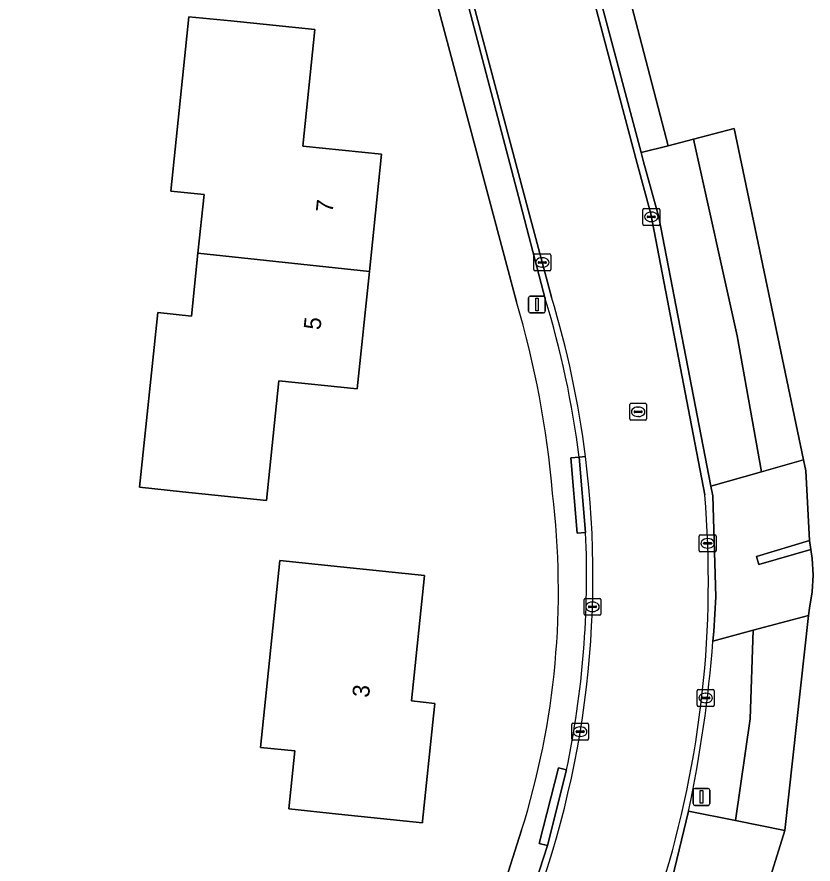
# Model space of a CAD drawing. Extents: x 162156 to 163172, y 378995 to 380779.
# Drawn here: x 162684.6 to 162731.7, y 380254.5 to 380304.6 of the extents above; entities that cross this region are included whole.
import ezdxf

# ---------------------------------------------------------------- set-up
doc = ezdxf.new("R2010")
doc.units = 0
for name, color, linetype in [('IMGEO_Berm_groen', 7, 'Continuous'), ('IMGEO_Erf', 7, 'Continuous'), ('IMGEO_Groenvoorziening', 7, 'Continuous'), ('IMGEO_Kolk', 7, 'Continuous'), ('IMGEO_Lichtmast', 7, 'Continuous'), ('IMGEO_Muur', 7, 'Continuous'), ('IMGEO_Pand', 7, 'Continuous'), ('IMGEO_Pand_nummerreeks', 7, 'Continuous'), ('IMGEO_Rijbaan_lokaal_gesloten', 7, 'Continuous'), ('IMGEO_Rijbaan_lokaal_open', 7, 'Continuous'), ('IMGEO_Rioolput', 7, 'Continuous'), ('IMGEO_Voetpad_open', 7, 'Continuous')]:
    doc.layers.add(name, color=color, linetype=linetype)

msp = doc.modelspace()

# ---------------------------------------------------------------- linework, layer by layer
at = {"layer": 'IMGEO_Berm_groen'}
msp.add_lwpolyline([(162724.589, 380297.363), (162723.095, 380296.969), (162721.481, 380296.587), (162721.626, 380296.04), (162722.533, 380292.763), (162725.617, 380276.846), (162728.604, 380277.696), (162727.168, 380285.742)], close=True, dxfattribs=at)
for points in [[(162727.931, 380263.074), (162728.116, 380268.319), (162725.736, 380267.679)], [(162724.29, 380257.618), (162727.064, 380257.059), (162727.931, 380263.074)]]:
    msp.add_lwpolyline(points, dxfattribs=at)
msp.add_arc((162648.661, 380273.622), 77.304, 348.05175, 355.59079, dxfattribs=at)
at = {"layer": 'IMGEO_Erf'}
for points in [[(162697.063, 380396.837), (162723.095, 380296.969), (162724.589, 380297.363), (162726.984, 380297.994), (162727.772, 380294.228), (162731.082, 380278.401), (162731.22, 380277.743), (162731.44, 380273.635), (162731.525, 380273.098), (162731.61, 380272.56), (162731.656, 380271.581), (162731.599, 380270.604), (162731.44, 380269.637), (162731.392, 380269.199), (162729.987, 380256.471), (162728.785, 380252.601)], [(162714.111, 380287.751), (162712.577, 380293.521), (162708.576, 380308.568), (162707.878, 380308.373), (162704.704, 380307.489), (162699.109, 380328.94)], [(162712.119, 380249.993), (162713.375, 380253.205), (162714.415, 380256.486)]]:
    msp.add_lwpolyline(points, dxfattribs=at)
for points in [[(162695.279, 380290.631), (162695.639, 380294.101), (162693.664, 380294.306), (162694.743, 380304.602), (162697.225, 380304.372), (162702.198, 380303.855), (162701.482, 380296.966), (162706.136, 380296.482), (162705.416, 380289.552), (162704.693, 380282.598), (162700.07, 380283.079), (162699.334, 380276), (162694.361, 380276.517), (162691.825, 380276.78), (162692.899, 380287.113), (162694.892, 380286.905)], [(162703.7, 380272.079), (162708.673, 380271.566), (162707.907, 380264.14), (162709.283, 380263.998), (162709.207, 380263.263), (162708.564, 380257.029), (162708.554, 380256.935), (162703.581, 380257.448), (162700.648, 380257.751), (162701.001, 380261.179), (162698.967, 380261.388), (162700.113, 380272.443)]]:
    msp.add_lwpolyline(points, close=True, dxfattribs=at)
for centre, radius, start, end in [((162660.678, 380271.833), 55.754, 4.7139, 16.5889), ((162669.468, 380270.657), 47.128, 342.5008, 7.0175)]:
    msp.add_arc(centre, radius, start, end, dxfattribs=at)
at = {"layer": 'IMGEO_Groenvoorziening'}
for points in [[(162727.772, 380294.228), (162726.984, 380297.994), (162724.589, 380297.363), (162727.168, 380285.742), (162728.604, 380277.696), (162731.082, 380278.401)], [(162731.392, 380269.199), (162728.116, 380268.319), (162727.931, 380263.074), (162727.064, 380257.059), (162729.987, 380256.471)]]:
    msp.add_lwpolyline(points, close=True, dxfattribs=at)
at = {"layer": 'IMGEO_Kolk'}
for p, q in [((162721.588, 380292.349), (162721.588, 380293.201)), ((162721.663, 380293.275), (162722.515, 380293.275)), ((162722.589, 380293.201), (162722.589, 380292.349)), ((162721.847, 380292.769), (162721.847, 380292.781)), ((162722.285, 380292.732), (162721.887, 380292.732)), ((162721.89, 380292.818), (162722.288, 380292.818)), ((162722.076, 380293.055), (162722.101, 380293.055)), ((162722.331, 380292.781), (162722.331, 380292.769)), ((162722.515, 380292.275), (162721.663, 380292.275)), ((162722.099, 380292.495), (162722.074, 380292.495)), ((162715.139, 380289.654), (162715.139, 380290.506)), ((162715.214, 380290.58), (162716.066, 380290.58)), ((162715.627, 380290.36), (162715.652, 380290.36)), ((162716.14, 380290.506), (162716.14, 380289.654)), ((162715.398, 380290.074), (162715.398, 380290.086)), ((162715.836, 380290.037), (162715.438, 380290.037)), ((162715.441, 380290.123), (162715.839, 380290.123)), ((162715.65, 380289.8), (162715.625, 380289.8)), ((162715.882, 380290.086), (162715.882, 380290.074)), ((162716.066, 380289.58), (162715.214, 380289.58)), ((162724.925, 380273.034), (162724.925, 380273.886)), ((162725, 380273.96), (162725.852, 380273.96)), ((162725.413, 380273.74), (162725.438, 380273.74)), ((162725.926, 380273.886), (162725.926, 380273.034)), ((162725.184, 380273.454), (162725.184, 380273.466)), ((162725.622, 380273.417), (162725.224, 380273.417)), ((162725.227, 380273.503), (162725.625, 380273.503)), ((162725.436, 380273.18), (162725.411, 380273.18)), ((162725.668, 380273.466), (162725.668, 380273.454)), ((162725.852, 380272.96), (162725, 380272.96)), ((162718.185, 380270.207), (162719.037, 380270.207)), ((162718.11, 380269.281), (162718.11, 380270.133)), ((162718.369, 380269.701), (162718.369, 380269.713)), ((162718.807, 380269.664), (162718.409, 380269.664)), ((162718.412, 380269.75), (162718.81, 380269.75)), ((162718.598, 380269.987), (162718.623, 380269.987)), ((162718.853, 380269.713), (162718.853, 380269.701)), ((162719.111, 380270.133), (162719.111, 380269.281)), ((162719.037, 380269.207), (162718.185, 380269.207)), ((162718.621, 380269.427), (162718.596, 380269.427)), ((162724.807, 380263.889), (162724.807, 380264.741)), ((162724.882, 380264.815), (162725.734, 380264.815)), ((162725.808, 380264.741), (162725.808, 380263.889)), ((162725.066, 380264.309), (162725.066, 380264.321)), ((162725.504, 380264.272), (162725.106, 380264.272)), ((162725.109, 380264.358), (162725.507, 380264.358)), ((162725.295, 380264.595), (162725.32, 380264.595)), ((162725.55, 380264.321), (162725.55, 380264.309)), ((162725.734, 380263.815), (162724.882, 380263.815)), ((162725.318, 380264.035), (162725.293, 380264.035)), ((162717.383, 380261.895), (162717.383, 380262.747)), ((162717.458, 380262.821), (162718.31, 380262.821)), ((162718.384, 380262.747), (162718.384, 380261.895)), ((162717.642, 380262.315), (162717.642, 380262.327)), ((162718.08, 380262.278), (162717.682, 380262.278)), ((162717.685, 380262.364), (162718.083, 380262.364)), ((162717.871, 380262.601), (162717.896, 380262.601)), ((162718.126, 380262.327), (162718.126, 380262.315)), ((162718.31, 380261.821), (162717.458, 380261.821)), ((162717.894, 380262.041), (162717.869, 380262.041))]:
    msp.add_line(p, q, dxfattribs=at)
for points in [[(162721.588, 380292.349), (162721.588, 380293.201)], [(162721.663, 380293.275), (162722.515, 380293.275)], [(162722.589, 380293.201), (162722.589, 380292.349)], [(162722.515, 380292.275), (162721.663, 380292.275)], [(162715.139, 380289.654), (162715.139, 380290.506)], [(162715.214, 380290.58), (162716.066, 380290.58)], [(162716.14, 380290.506), (162716.14, 380289.654)], [(162716.066, 380289.58), (162715.214, 380289.58)], [(162724.925, 380273.034), (162724.925, 380273.886)], [(162725, 380273.96), (162725.852, 380273.96)], [(162725.926, 380273.886), (162725.926, 380273.034)], [(162725.852, 380272.96), (162725, 380272.96)], [(162718.185, 380270.207), (162719.037, 380270.207)], [(162718.11, 380269.281), (162718.11, 380270.133)], [(162719.111, 380270.133), (162719.111, 380269.281)], [(162719.037, 380269.207), (162718.185, 380269.207)], [(162724.807, 380263.889), (162724.807, 380264.741)], [(162724.882, 380264.815), (162725.734, 380264.815)], [(162725.808, 380264.741), (162725.808, 380263.889)], [(162725.734, 380263.815), (162724.882, 380263.815)], [(162717.383, 380261.895), (162717.383, 380262.747)], [(162717.458, 380262.821), (162718.31, 380262.821)], [(162718.384, 380262.747), (162718.384, 380261.895)], [(162718.31, 380261.821), (162717.458, 380261.821)]]:
    msp.add_lwpolyline(points, dxfattribs=at)
for centre, radius, start, end in [((162721.665, 380293.199), 0.0765, 91.552, 178.448), ((162721.665, 380293.199), 0.0765, 91.552, 178.448), ((162722.513, 380293.199), 0.0765, 1.552, 88.448), ((162722.513, 380293.199), 0.0765, 1.552, 88.448), ((162721.887, 380292.778), 0.0403, 85.8775, 175.7526), ((162721.884, 380292.768), 0.0366, 178.938, 274.7102), ((162722.288, 380292.775), 0.043, 264.8664, 352.4533), ((162722.292, 380292.78), 0.0386, 1.7309, 96.639), ((162721.665, 380292.351), 0.0765, 181.552, 268.448), ((162721.665, 380292.351), 0.0765, 181.552, 268.448), ((162722.513, 380292.351), 0.0765, 271.552, 358.448), ((162722.513, 380292.351), 0.0765, 271.552, 358.448), ((162715.216, 380290.504), 0.0765, 91.552, 178.448), ((162715.216, 380290.504), 0.0765, 91.552, 178.448), ((162716.064, 380290.504), 0.0765, 1.552, 88.448), ((162716.064, 380290.504), 0.0765, 1.552, 88.448), ((162715.438, 380290.083), 0.0403, 85.8775, 175.7526), ((162715.435, 380290.073), 0.0366, 178.938, 274.7102), ((162715.839, 380290.08), 0.043, 264.8664, 352.4533), ((162715.843, 380290.085), 0.0386, 1.7309, 96.639), ((162715.216, 380289.656), 0.0765, 181.552, 268.448), ((162715.216, 380289.656), 0.0765, 181.552, 268.448), ((162716.064, 380289.656), 0.0765, 271.552, 358.448), ((162716.064, 380289.656), 0.0765, 271.552, 358.448), ((162725.002, 380273.884), 0.0765, 91.552, 178.448), ((162725.002, 380273.884), 0.0765, 91.552, 178.448), ((162725.85, 380273.884), 0.0765, 1.552, 88.448), ((162725.85, 380273.884), 0.0765, 1.552, 88.448), ((162725.224, 380273.463), 0.0403, 85.8775, 175.7526), ((162725.221, 380273.453), 0.0366, 178.938, 274.7102), ((162725.625, 380273.46), 0.043, 264.8664, 352.4533), ((162725.629, 380273.465), 0.0386, 1.7309, 96.639), ((162725.002, 380273.036), 0.0765, 181.552, 268.448), ((162725.002, 380273.036), 0.0765, 181.552, 268.448), ((162725.85, 380273.036), 0.0765, 271.552, 358.448), ((162725.85, 380273.036), 0.0765, 271.552, 358.448), ((162718.187, 380270.131), 0.0765, 91.552, 178.448), ((162718.187, 380270.131), 0.0765, 91.552, 178.448), ((162719.035, 380270.131), 0.0765, 1.552, 88.448), ((162719.035, 380270.131), 0.0765, 1.552, 88.448), ((162718.409, 380269.71), 0.0403, 85.8775, 175.7526), ((162718.406, 380269.7), 0.0366, 178.938, 274.7102), ((162718.81, 380269.707), 0.043, 264.8664, 352.4533), ((162718.814, 380269.712), 0.0386, 1.7309, 96.639), ((162718.187, 380269.283), 0.0765, 181.552, 268.448), ((162718.187, 380269.283), 0.0765, 181.552, 268.448), ((162719.035, 380269.283), 0.0765, 271.552, 358.448), ((162719.035, 380269.283), 0.0765, 271.552, 358.448), ((162724.884, 380264.739), 0.0765, 91.552, 178.448), ((162724.884, 380264.739), 0.0765, 91.552, 178.448), ((162725.732, 380264.739), 0.0765, 1.552, 88.448), ((162725.732, 380264.739), 0.0765, 1.552, 88.448), ((162725.106, 380264.318), 0.0403, 85.8775, 175.7526), ((162725.103, 380264.308), 0.0366, 178.938, 274.7102), ((162725.507, 380264.315), 0.043, 264.8664, 352.4533), ((162725.511, 380264.32), 0.0386, 1.7309, 96.639), ((162724.884, 380263.891), 0.0765, 181.552, 268.448), ((162724.884, 380263.891), 0.0765, 181.552, 268.448), ((162725.732, 380263.891), 0.0765, 271.552, 358.448), ((162725.732, 380263.891), 0.0765, 271.552, 358.448), ((162717.46, 380262.745), 0.0765, 91.552, 178.448), ((162717.46, 380262.745), 0.0765, 91.552, 178.448), ((162718.308, 380262.745), 0.0765, 1.552, 88.448), ((162718.308, 380262.745), 0.0765, 1.552, 88.448), ((162717.682, 380262.324), 0.0403, 85.8775, 175.7526), ((162717.679, 380262.314), 0.0366, 178.938, 274.7102), ((162718.083, 380262.321), 0.043, 264.8664, 352.4533), ((162718.087, 380262.326), 0.0386, 1.7309, 96.639), ((162717.46, 380261.897), 0.0765, 181.552, 268.448), ((162717.46, 380261.897), 0.0765, 181.552, 268.448), ((162718.308, 380261.897), 0.0765, 271.552, 358.448), ((162718.308, 380261.897), 0.0765, 271.552, 358.448)]:
    msp.add_arc(centre, radius, start, end, dxfattribs=at)
for centre, major_axis, ratio, start_param, end_param in [((162722.075, 380292.775), (-0.387, 0.002), 0.722429, 4.712389, 7.853982), ((162722.1, 380292.775), (-0.39, 0.002), 0.717154, 1.570796, 4.712389), ((162715.626, 380290.08), (-0.387, 0.002), 0.722429, 4.712389, 7.853982), ((162715.651, 380290.08), (-0.39, 0.002), 0.717154, 1.570796, 4.712389), ((162725.412, 380273.46), (-0.387, 0.002), 0.722429, 4.712389, 7.853982), ((162725.437, 380273.46), (-0.39, 0.002), 0.717154, 1.570796, 4.712389), ((162718.597, 380269.707), (-0.387, 0.002), 0.722429, 4.712389, 7.853982), ((162718.622, 380269.707), (-0.39, 0.002), 0.717154, 1.570796, 4.712389), ((162725.294, 380264.315), (-0.387, 0.002), 0.722429, 4.712389, 7.853982), ((162725.319, 380264.315), (-0.39, 0.002), 0.717154, 1.570796, 4.712389), ((162717.87, 380262.321), (-0.387, 0.002), 0.722429, 4.712389, 7.853982), ((162717.895, 380262.321), (-0.39, 0.002), 0.717154, 1.570796, 4.712389)]:
    msp.add_ellipse(centre, major_axis=major_axis, ratio=ratio, start_param=start_param, end_param=end_param, dxfattribs=at)
at = {"layer": 'IMGEO_Lichtmast'}
for p, q in [((162714.832, 380287.193), (162714.832, 380287.993)), ((162714.832, 380287.993), (162714.832, 380287.193)), ((162714.932, 380288.093), (162715.722, 380288.093)), ((162715.722, 380288.093), (162714.932, 380288.093)), ((162715.822, 380287.993), (162715.822, 380287.193)), ((162715.822, 380287.193), (162715.822, 380287.993)), ((162715.722, 380287.093), (162714.932, 380287.093)), ((162714.932, 380287.093), (162715.722, 380287.093)), ((162724.558, 380258.064), (162724.558, 380258.864)), ((162724.558, 380258.864), (162724.558, 380258.064)), ((162724.658, 380258.964), (162725.448, 380258.964)), ((162725.448, 380258.964), (162724.658, 380258.964)), ((162725.548, 380258.864), (162725.548, 380258.064)), ((162725.548, 380258.064), (162725.548, 380258.864)), ((162725.448, 380257.964), (162724.658, 380257.964)), ((162724.658, 380257.964), (162725.448, 380257.964))]:
    msp.add_line(p, q, dxfattribs=at)
for points in [[(162715.252, 380287.968), (162715.402, 380287.968), (162715.402, 380287.218), (162715.252, 380287.218), (162715.252, 380287.968)], [(162724.978, 380258.839), (162725.128, 380258.839), (162725.128, 380258.089), (162724.978, 380258.089), (162724.978, 380258.839)]]:
    msp.add_lwpolyline(points, dxfattribs=at)
for centre, start, end in [((162714.932, 380287.993), 90, 180), ((162714.932, 380287.993), 90, 180), ((162715.722, 380287.993), 0, 90), ((162715.722, 380287.993), 360, 90), ((162714.932, 380287.193), 180, 270), ((162714.932, 380287.193), 180, 270), ((162715.722, 380287.193), 270, 0), ((162715.722, 380287.193), 270, 0), ((162724.658, 380258.864), 90, 180), ((162724.658, 380258.864), 90, 180), ((162725.448, 380258.864), 0, 90), ((162725.448, 380258.864), 360, 90), ((162724.658, 380258.064), 180, 270), ((162724.658, 380258.064), 180, 270), ((162725.448, 380258.064), 270, 0), ((162725.448, 380258.064), 270, 0)]:
    msp.add_arc(centre, 0.1, start, end, dxfattribs=at)
at = {"layer": 'IMGEO_Muur'}
msp.add_lwpolyline([(162731.525, 380273.098), (162731.44, 380273.635), (162728.315, 380272.689), (162728.448, 380272.221)], close=True, dxfattribs=at)
at = {"layer": 'IMGEO_Pand'}
for points in [[(162695.279, 380290.631), (162705.416, 380289.552), (162706.136, 380296.482), (162701.482, 380296.966), (162702.198, 380303.855), (162697.225, 380304.372), (162694.743, 380304.602), (162693.664, 380294.306), (162695.639, 380294.101)], [(162695.279, 380290.631), (162694.892, 380286.905), (162692.899, 380287.113), (162691.825, 380276.78), (162694.361, 380276.517), (162699.334, 380276), (162700.07, 380283.079), (162704.693, 380282.598), (162705.416, 380289.552)], [(162708.564, 380257.029), (162709.207, 380263.263), (162709.283, 380263.998), (162707.907, 380264.14), (162708.673, 380271.566), (162703.7, 380272.079), (162700.113, 380272.443), (162698.967, 380261.388), (162701.001, 380261.179), (162700.648, 380257.751), (162703.581, 380257.448), (162708.554, 380256.935)]]:
    msp.add_lwpolyline(points, close=True, dxfattribs=at)
at = {"layer": 'IMGEO_Rijbaan_lokaal_gesloten'}
for points in [[(162684.572, 380408.676), (162690.83, 380384.632), (162695.691, 380366.007), (162703.622, 380335.621), (162710.51, 380309.391), (162714.578, 380294.078), (162716.187, 380288.023)], [(162725.252, 380276.334), (162722.054, 380292.949), (162721.262, 380295.939), (162709.02, 380342.123), (162707.879, 380346.533), (162696.902, 380388.967), (162691.62, 380408.754)], [(162716.187, 380288.023), (162714.578, 380294.078), (162710.51, 380309.391), (162703.622, 380335.621), (162695.691, 380366.007), (162695.408, 380365.933), (162697.136, 380359.32), (162702.872, 380337.376), (162704.706, 380330.361), (162710.289, 380309), (162714.231, 380293.981), (162715.822, 380287.919)], [(162717.821, 380278.565), (162718.199, 380278.596)], [(162718.199, 380278.596), (162717.821, 380278.565), (162718.203, 380274.113)], [(162717.077, 380260.063), (162715.949, 380255.588), (162714.997, 380252.669), (162713.968, 380250), (162712.341, 380246.437), (162712.108, 380245.976)]]:
    msp.add_lwpolyline(points, dxfattribs=at)
for centre, radius, start, end in [((162662.119, 380271.552), 56.142, 7.1761, 16.9498), ((162662.061, 380271.543), 56.579, 7.1612, 16.9344), ((162662.061, 380271.543), 56.579, 7.1612, 16.9344), ((162662.053, 380271.539), 56.587, 337.6267, 7.1636), ((162662.053, 380271.539), 56.587, 337.6267, 7.1636), ((162664.62, 380271.236), 60.846, 342.72441, 4.80589), ((162662.03, 380271.545), 56.231, 348.2181, 2.6178)]:
    msp.add_arc(centre, radius, start, end, dxfattribs=at)
at = {"layer": 'IMGEO_Rijbaan_lokaal_open'}
for points in [[(162722.533, 380292.763), (162721.626, 380296.04), (162721.481, 380296.587), (162719.109, 380305.536), (162714.195, 380324.082), (162713.217, 380327.771), (162709.388, 380342.219), (162709.218, 380342.874), (162708.247, 380346.628), (162707.879, 380346.533), (162709.02, 380342.123), (162721.262, 380295.939), (162722.054, 380292.949), (162725.252, 380276.334)], [(162725.736, 380267.679), (162725.778, 380268.253), (162725.9, 380270.302), (162725.729, 380276.267), (162725.617, 380276.846), (162722.533, 380292.763)], [(162722.132, 380249.986), (162723.325, 380253.61), (162724.29, 380257.618)]]:
    msp.add_lwpolyline(points, dxfattribs=at)
for centre, radius, start, end in [((162664.62, 380271.236), 60.846, 342.72441, 4.80589), ((162648.661, 380273.622), 77.304, 348.05175, 355.59079)]:
    msp.add_arc(centre, radius, start, end, dxfattribs=at)
at = {"layer": 'IMGEO_Rioolput'}
for p, q in [((162720.812, 380280.82), (162720.812, 380281.672)), ((162720.887, 380281.746), (162721.739, 380281.746)), ((162721.813, 380281.672), (162721.813, 380280.82)), ((162721.071, 380281.24), (162721.071, 380281.252)), ((162721.509, 380281.203), (162721.111, 380281.203)), ((162721.114, 380281.289), (162721.512, 380281.289)), ((162721.3, 380281.526), (162721.325, 380281.526)), ((162721.555, 380281.252), (162721.555, 380281.24)), ((162721.739, 380280.746), (162720.887, 380280.746)), ((162721.323, 380280.966), (162721.298, 380280.966))]:
    msp.add_line(p, q, dxfattribs=at)
for points in [[(162720.812, 380280.82), (162720.812, 380281.672)], [(162720.887, 380281.746), (162721.739, 380281.746)], [(162721.813, 380281.672), (162721.813, 380280.82)], [(162721.739, 380280.746), (162720.887, 380280.746)]]:
    msp.add_lwpolyline(points, dxfattribs=at)
for centre, radius, start, end in [((162720.889, 380281.67), 0.0765, 91.552, 178.448), ((162720.889, 380281.67), 0.0765, 91.552, 178.448), ((162721.737, 380281.67), 0.0765, 1.552, 88.448), ((162721.737, 380281.67), 0.0765, 1.552, 88.448), ((162721.111, 380281.249), 0.0403, 85.8775, 175.7526), ((162721.108, 380281.239), 0.0366, 178.938, 274.7102), ((162721.512, 380281.246), 0.043, 264.8664, 352.4533), ((162721.516, 380281.251), 0.0386, 1.7309, 96.639), ((162720.889, 380280.822), 0.0765, 181.552, 268.448), ((162720.889, 380280.822), 0.0765, 181.552, 268.448), ((162721.737, 380280.822), 0.0765, 271.552, 358.448), ((162721.737, 380280.822), 0.0765, 271.552, 358.448)]:
    msp.add_arc(centre, radius, start, end, dxfattribs=at)
for centre, major_axis, ratio, start_param, end_param in [((162721.299, 380281.246), (-0.387, 0.002), 0.722429, 4.712389, 7.853982), ((162721.324, 380281.246), (-0.39, 0.002), 0.717154, 1.570796, 4.712389)]:
    msp.add_ellipse(centre, major_axis=major_axis, ratio=ratio, start_param=start_param, end_param=end_param, dxfattribs=at)
at = {"layer": 'IMGEO_Voetpad_open'}
for points in [[(162709.388, 380342.219), (162713.217, 380327.771), (162713.7, 380327.899), (162714.678, 380324.21), (162714.195, 380324.082), (162719.109, 380305.536), (162721.481, 380296.587), (162723.095, 380296.969), (162697.063, 380396.837)], [(162715.822, 380287.919), (162714.231, 380293.981), (162710.289, 380309), (162708.576, 380308.568), (162712.577, 380293.521), (162714.111, 380287.751)], [(162718.203, 380274.113), (162717.706, 380274.071), (162717.324, 380278.523), (162717.821, 380278.565)], [(162712.108, 380245.976), (162712.341, 380246.437), (162711.882, 380246.633), (162713.317, 380250), (162714.538, 380252.865), (162714.997, 380252.669), (162715.949, 380255.588), (162715.465, 380255.709), (162716.592, 380260.184), (162717.077, 380260.063)], [(162714.415, 380256.486), (162713.375, 380253.205), (162712.119, 380249.993)]]:
    msp.add_lwpolyline(points, dxfattribs=at)
for points in [[(162718.203, 380274.113), (162717.821, 380278.565), (162717.324, 380278.523), (162717.706, 380274.071)], [(162731.22, 380277.743), (162731.082, 380278.401), (162728.604, 380277.696), (162725.617, 380276.846), (162725.729, 380276.267), (162725.9, 380270.302), (162725.778, 380268.253), (162725.736, 380267.679), (162728.116, 380268.319), (162731.392, 380269.199), (162731.44, 380269.637), (162731.599, 380270.604), (162731.656, 380271.581), (162731.61, 380272.56), (162731.525, 380273.098), (162728.448, 380272.221), (162728.315, 380272.689), (162731.44, 380273.635)], [(162715.949, 380255.588), (162717.077, 380260.063), (162716.592, 380260.184), (162715.465, 380255.709)], [(162726.015, 380253.554), (162728.785, 380252.601), (162729.987, 380256.471), (162727.064, 380257.059), (162724.29, 380257.618), (162723.325, 380253.61)]]:
    msp.add_lwpolyline(points, close=True, dxfattribs=at)
for centre, radius, start, end in [((162660.678, 380271.833), 55.754, 4.7139, 16.5889), ((162662.119, 380271.552), 56.142, 7.1761, 16.9498), ((162669.468, 380270.657), 47.128, 342.5008, 7.0175), ((162662.03, 380271.545), 56.231, 348.2181, 2.6178)]:
    msp.add_arc(centre, radius, start, end, dxfattribs=at)

# ---------------------------------------------------------------- texts
at = {"layer": 'IMGEO_Pand_nummerreeks'}
for s, rotation, p in [('7', 84.0664, (162703.241, 380292.998)), ('5', 84.0664, (162702.519, 380286.056)), ('3', 84.1107, (162705.391, 380264.306))]:
    msp.add_text(s, height=1, rotation=rotation, dxfattribs=at).set_placement(p)

doc.saveas('drawing.dxf')
